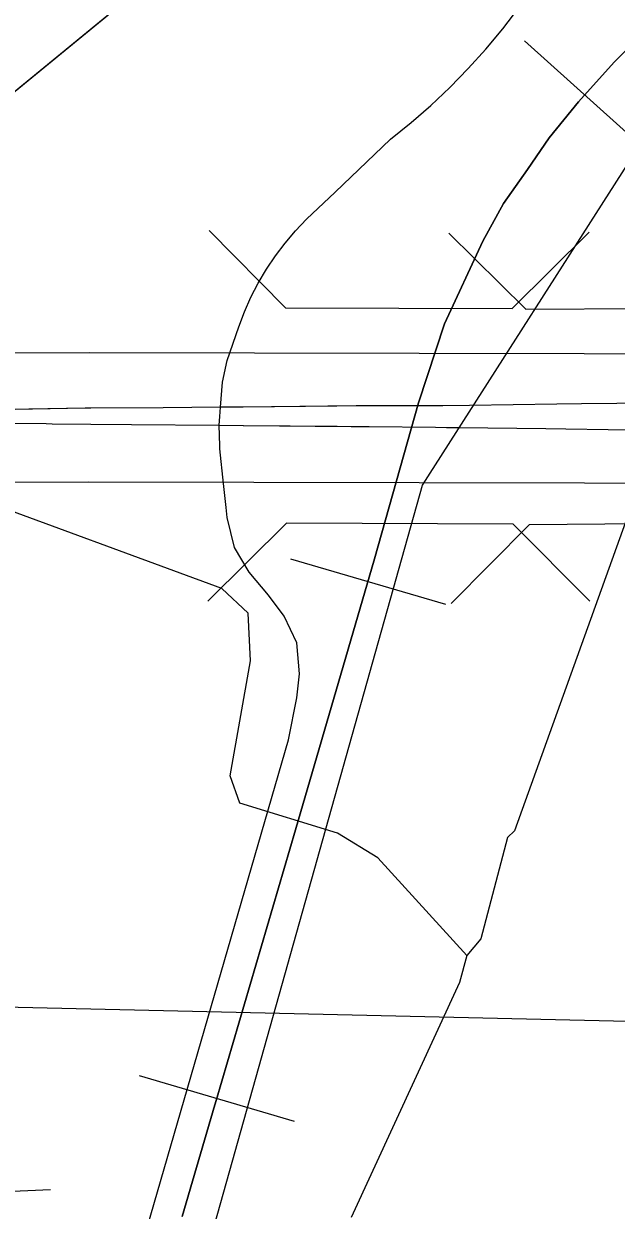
# Model space of a CAD drawing. Extents: x -132.8 to -73.3, y -60 to -26.
# Drawn here: x -120.173 to -119.898, y -48.46 to -47.909 of the extents above; entities that cross this region are included whole.
import ezdxf

# ---------------------------------------------------------------- set-up
doc = ezdxf.new("R2010")
doc.units = 0
for name, color, linetype in [('tdCoCityStreetMajor', 7, 'Continuous'), ('tdCoCityStreetMinor', 7, 'Continuous'), ('tdCoDivCarto', 7, 'Continuous'), ('tdCoHydroRiver', 7, 'Continuous'), ('tdCoPipe', 7, 'Continuous'), ('tdCoPriDiv', 7, 'Continuous'), ('tdCoPrimary', 7, 'Continuous'), ('tdCoRRCL', 7, 'Continuous'), ('tdCoSectLine', 7, 'Continuous'), ('tdCoStrucDivPri', 7, 'Continuous')]:
    doc.layers.add(name, color=color, linetype=linetype)

msp = doc.modelspace()

# ---------------------------------------------------------------- linework, layer by layer
at = {"layer": 'tdCoCityStreetMajor'}
msp.add_lwpolyline([(-120.08175, -48.09187), (-120.08143, -48.08751), (-120.08057, -48.07587), (-120.07835, -48.06576), (-120.07293, -48.05023), (-120.0703, -48.04326), (-120.06728, -48.03645), (-120.06387, -48.02983), (-120.06009, -48.02342), (-120.05594, -48.01723), (-120.05144, -48.0113), (-120.0466, -48.00564), (-120.04144, -48.00026), (-120.02823, -47.98763), (-120.00248, -47.96303), (-119.99297, -47.95539), (-119.98378, -47.94738), (-119.97491, -47.939), (-119.96639, -47.93028), (-119.95822, -47.92122), (-119.95042, -47.91184), (-119.94301, -47.90215)], dxfattribs=at)
at = {"layer": 'tdCoCityStreetMinor'}
msp.add_lwpolyline([(-120.22389, -48.7792), (-120.19555, -48.72539), (-120.18321, -48.70286), (-120.17556, -48.67949), (-120.17004, -48.66037), (-120.16494, -48.64126), (-120.16069, -48.62469), (-120.14412, -48.56563), (-120.1216, -48.48958), (-120.0498, -48.24187), (-120.04598, -48.22233), (-120.0447, -48.21128), (-120.04598, -48.19684), (-120.05192, -48.18452), (-120.05915, -48.17474), (-120.06807, -48.16412), (-120.07487, -48.15265), (-120.07827, -48.13863), (-120.07877, -48.13401), (-120.07997, -48.12291), (-120.08167, -48.10676), (-120.08167, -48.10535), (-120.08204, -48.09586), (-120.08175, -48.09187)], dxfattribs=at)
at = {"layer": 'tdCoDivCarto'}
for p, q in [((-120.14425, -48.088), (-120.18787, -48.0887)), ((-120.14168, -48.08799), (-120.14425, -48.088)), ((-120.108, -48.08776), (-120.14168, -48.08799)), ((-120.08143, -48.08751), (-120.108, -48.08776)), ((-120.07093, -48.08741), (-120.08143, -48.08751)), ((-120.07093, -48.08741), (-120.08143, -48.08751)), ((-120.07092, -48.08741), (-120.07093, -48.08741)), ((-120.07092, -48.08741), (-120.07093, -48.08741)), ((-120.02747, -48.087), (-120.07092, -48.08741)), ((-120.07091, -48.08741), (-120.07092, -48.08741)), ((-120.02747, -48.087), (-120.07091, -48.08741)), ((-120.01839, -48.08691), (-120.02747, -48.087)), ((-120.01839, -48.08691), (-120.02747, -48.087)), ((-120.01764, -48.0869), (-120.01839, -48.08691)), ((-120.01764, -48.0869), (-120.01839, -48.08691)), ((-120.00962, -48.08683), (-120.01764, -48.0869)), ((-120.00369, -48.08677), (-120.00962, -48.08683)), ((-119.97952, -48.08677), (-120.00369, -48.08677)), ((-119.97829, -48.08677), (-119.97952, -48.08677)), ((-119.96587, -48.08662), (-119.97829, -48.08677)), ((-119.92526, -48.08613), (-119.96587, -48.08662)), ((-119.91379, -48.08599), (-119.92526, -48.08613)), ((-119.8974, -48.08579), (-119.91379, -48.08599)), ((-120.18783, -48.09494), (-120.16241, -48.09511)), ((-120.16241, -48.09511), (-120.15962, -48.09514)), ((-120.15962, -48.09514), (-120.14167, -48.0953)), ((-120.15962, -48.09514), (-120.14167, -48.0953)), ((-120.14167, -48.0953), (-120.12268, -48.09548)), ((-120.14167, -48.0953), (-120.12268, -48.09548)), ((-120.12268, -48.09548), (-120.08204, -48.09586)), ((-120.12268, -48.09548), (-120.08204, -48.09586)), ((-120.08204, -48.09586), (-120.07091, -48.09596)), ((-120.08204, -48.09586), (-120.07091, -48.09596)), ((-120.07091, -48.09596), (-120.0707, -48.09596)), ((-120.07091, -48.09596), (-120.0707, -48.09596)), ((-120.0707, -48.09596), (-120.02731, -48.09636)), ((-120.0707, -48.09596), (-120.02731, -48.09636)), ((-120.02731, -48.09636), (-120.0207, -48.09643)), ((-120.02731, -48.09636), (-120.0207, -48.09643)), ((-120.0207, -48.09643), (-120.01762, -48.09645)), ((-120.0207, -48.09643), (-120.01762, -48.09645)), ((-120.01762, -48.09645), (-120.01237, -48.0965)), ((-120.01237, -48.0965), (-119.98164, -48.09679)), ((-119.98164, -48.09679), (-119.9765, -48.09683)), ((-119.9765, -48.09683), (-119.97075, -48.09691)), ((-119.97075, -48.09691), (-119.93035, -48.09744)), ((-119.93035, -48.09744), (-119.92105, -48.09756)), ((-119.92105, -48.09756), (-119.90153, -48.09782)), ((-119.90153, -48.09782), (-119.85559, -48.09843))]:
    msp.add_line(p, q, dxfattribs=at)
for points in [[(-120.14168, -48.08799), (-120.14425, -48.088), (-120.18787, -48.0887)], [(-120.14168, -48.08799), (-120.14425, -48.088), (-120.18787, -48.0887)], [(-120.14168, -48.08799), (-120.14425, -48.088), (-120.18787, -48.0887)], [(-120.08143, -48.08751), (-120.108, -48.08776), (-120.14168, -48.08799)], [(-120.08143, -48.08751), (-120.108, -48.08776), (-120.14168, -48.08799)], [(-120.08143, -48.08751), (-120.108, -48.08776), (-120.14168, -48.08799)], [(-120.07093, -48.08741), (-120.08143, -48.08751)], [(-120.07093, -48.08741), (-120.08143, -48.08751)], [(-120.07092, -48.08741), (-120.07093, -48.08741)], [(-120.07092, -48.08741), (-120.07093, -48.08741)], [(-120.07091, -48.08741), (-120.07092, -48.08741)], [(-120.07091, -48.08741), (-120.07092, -48.08741)], [(-120.01839, -48.08691), (-120.07091, -48.08741)], [(-120.01839, -48.08691), (-120.07091, -48.08741)], [(-120.01764, -48.0869), (-120.01839, -48.08691)], [(-120.01764, -48.0869), (-120.01839, -48.08691)], [(-119.96587, -48.08662), (-119.97829, -48.08677), (-119.97952, -48.08677), (-120.00369, -48.08677), (-120.00962, -48.08683), (-120.01764, -48.0869)], [(-119.96587, -48.08662), (-119.97829, -48.08677), (-119.97952, -48.08677), (-120.00369, -48.08677), (-120.00962, -48.08683), (-120.01764, -48.0869)], [(-119.96587, -48.08662), (-119.97829, -48.08677), (-119.97952, -48.08677), (-120.00369, -48.08677), (-120.00962, -48.08683), (-120.01764, -48.0869)], [(-119.91379, -48.08599), (-119.92526, -48.08613), (-119.96587, -48.08662)], [(-119.91379, -48.08599), (-119.92526, -48.08613), (-119.96587, -48.08662)], [(-119.91379, -48.08599), (-119.92526, -48.08613), (-119.96587, -48.08662)], [(-119.85556, -48.08558), (-119.8974, -48.08579), (-119.91379, -48.08599)], [(-119.85556, -48.08558), (-119.8974, -48.08579), (-119.91379, -48.08599)], [(-119.85556, -48.08558), (-119.8974, -48.08579), (-119.91379, -48.08599)], [(-120.18783, -48.09494), (-120.16241, -48.09511), (-120.15962, -48.09514)], [(-120.18783, -48.09494), (-120.16241, -48.09511), (-120.15962, -48.09514)], [(-120.18783, -48.09494), (-120.16241, -48.09511), (-120.15962, -48.09514)], [(-120.15962, -48.09514), (-120.14167, -48.0953)], [(-120.15962, -48.09514), (-120.14167, -48.0953)], [(-120.14167, -48.0953), (-120.12268, -48.09548)], [(-120.14167, -48.0953), (-120.12268, -48.09548)], [(-120.12268, -48.09548), (-120.08204, -48.09586)], [(-120.12268, -48.09548), (-120.08204, -48.09586)], [(-120.08204, -48.09586), (-120.07091, -48.09596)], [(-120.08204, -48.09586), (-120.07091, -48.09596)], [(-120.07091, -48.09596), (-120.0707, -48.09596)], [(-120.07091, -48.09596), (-120.0707, -48.09596)], [(-120.0707, -48.09596), (-120.0207, -48.09643)], [(-120.0707, -48.09596), (-120.0207, -48.09643)], [(-120.0207, -48.09643), (-120.01762, -48.09645)], [(-120.0207, -48.09643), (-120.01762, -48.09645)], [(-120.01762, -48.09645), (-120.01237, -48.0965), (-119.98164, -48.09679), (-119.9765, -48.09683), (-119.97075, -48.09691)], [(-120.01762, -48.09645), (-120.01237, -48.0965), (-119.98164, -48.09679), (-119.9765, -48.09683), (-119.97075, -48.09691)], [(-120.01762, -48.09645), (-120.01237, -48.0965), (-119.98164, -48.09679), (-119.9765, -48.09683), (-119.97075, -48.09691)], [(-119.97075, -48.09691), (-119.93035, -48.09744), (-119.92105, -48.09756)], [(-119.97075, -48.09691), (-119.93035, -48.09744), (-119.92105, -48.09756)], [(-119.97075, -48.09691), (-119.93035, -48.09744), (-119.92105, -48.09756)], [(-119.92105, -48.09756), (-119.90153, -48.09782), (-119.85559, -48.09843)], [(-119.92105, -48.09756), (-119.90153, -48.09782), (-119.85559, -48.09843)], [(-119.92105, -48.09756), (-119.90153, -48.09782), (-119.85559, -48.09843)]]:
    msp.add_lwpolyline(points, dxfattribs=at)
at = {"layer": 'tdCoHydroRiver'}
for points in [[(-119.76205, -47.64545), (-119.77331, -47.65304), (-119.79666, -47.69974), (-119.8253, -47.7668), (-119.84929, -47.83715), (-119.85329, -47.8686), (-119.84587, -47.88615), (-119.81667, -47.91534), (-119.82357, -47.93724), (-119.84603, -48.00921), (-119.94498, -48.2842), (-119.94822, -48.28727), (-119.96053, -48.33427), (-119.96705, -48.34198)], [(-119.96705, -48.34198), (-120.00844, -48.29668), (-120.02708, -48.28514), (-120.07247, -48.27129), (-120.07687, -48.25855), (-120.06754, -48.20516), (-120.06852, -48.18305), (-120.08084, -48.17167), (-120.20118, -48.12739), (-120.21973, -48.11269), (-120.23636, -48.08542), (-120.23614, -48.07754), (-120.23917, -48.07272), (-120.239, -48.06642), (-120.24365, -48.06313), (-120.24787, -48.04409), (-120.25827, -48.02014), (-120.30103, -47.96692), (-120.33557, -47.9013)], [(-119.96705, -48.34198), (-119.97055, -48.35451), (-120.02083, -48.46358)]]:
    msp.add_lwpolyline(points, dxfattribs=at)
at = {"layer": 'tdCoPipe'}
msp.add_line((-120.16028, -48.45072), (-120.24071, -48.45459), dxfattribs=at)
for points in [[(-119.79665, -53.49603), (-120.03098, -53.27088), (-120.31929, -53.03672), (-120.68529, -52.8785), (-121.0012, -52.82656), (-121.49047, -52.40565), (-121.39982, -51.55717), (-121.23691, -50.91275), (-120.91445, -50.41851), (-120.40095, -49.58835), (-120.25565, -49.23166), (-120.19476, -48.57334), (-120.22335, -47.97882), (-119.95841, -47.76157), (-119.94709, -47.38436)], [(-120.22235, -47.99968), (-120.22335, -47.97882), (-120.00649, -47.80099)]]:
    msp.add_lwpolyline(points, dxfattribs=at)
at = {"layer": 'tdCoPriDiv'}
for points in [[(-120.61573, -48.05639), (-120.53523, -48.05674), (-120.45109, -48.06043), (-120.28612, -48.0624), (-120.14217, -48.0621), (-119.91258, -48.06262), (-119.60963, -48.06303), (-119.42124, -48.06473), (-119.01066, -48.05333), (-118.91558, -48.05033)], [(-120.61063, -48.11617), (-120.53714, -48.11671), (-120.4526, -48.12042), (-120.28662, -48.1224), (-120.14269, -48.1221), (-119.91249, -48.12262), (-119.61013, -48.12303), (-119.4207, -48.12474), (-119.00865, -48.11329), (-118.94534, -48.11111)]]:
    msp.add_lwpolyline(points, dxfattribs=at)
at = {"layer": 'tdCoPrimary'}
for p, q in [((-120.07093, -48.08741), (-120.08143, -48.08751)), ((-120.07093, -48.08741), (-120.08143, -48.08751)), ((-120.07092, -48.08741), (-120.07093, -48.08741)), ((-120.07092, -48.08741), (-120.07093, -48.08741)), ((-120.07091, -48.08741), (-120.07092, -48.08741)), ((-120.07091, -48.08741), (-120.07092, -48.08741)), ((-120.02747, -48.087), (-120.07091, -48.08741)), ((-120.02747, -48.087), (-120.07091, -48.08741)), ((-120.01839, -48.08691), (-120.02747, -48.087)), ((-120.01839, -48.08691), (-120.02747, -48.087)), ((-120.01764, -48.0869), (-120.01839, -48.08691)), ((-120.01764, -48.0869), (-120.01839, -48.08691)), ((-120.15962, -48.09514), (-120.14167, -48.0953)), ((-120.15962, -48.09514), (-120.14167, -48.0953)), ((-120.14167, -48.0953), (-120.12268, -48.09548)), ((-120.14167, -48.0953), (-120.12268, -48.09548)), ((-120.12268, -48.09548), (-120.08204, -48.09586)), ((-120.12268, -48.09548), (-120.08204, -48.09586)), ((-120.08204, -48.09586), (-120.07091, -48.09596)), ((-120.08204, -48.09586), (-120.07091, -48.09596)), ((-120.07091, -48.09596), (-120.0707, -48.09596)), ((-120.07091, -48.09596), (-120.0707, -48.09596)), ((-120.0707, -48.09596), (-120.02731, -48.09636)), ((-120.0707, -48.09596), (-120.02731, -48.09636)), ((-120.02731, -48.09636), (-120.0207, -48.09643)), ((-120.02731, -48.09636), (-120.0207, -48.09643)), ((-120.0207, -48.09643), (-120.01762, -48.09645)), ((-120.0207, -48.09643), (-120.01762, -48.09645))]:
    msp.add_line(p, q, dxfattribs=at)
for points in [[(-119.8974, -48.08579), (-119.91379, -48.08599), (-119.92526, -48.08613), (-119.96587, -48.08662), (-119.97829, -48.08677), (-119.97952, -48.08677), (-120.00369, -48.08677), (-120.00962, -48.08683), (-120.01764, -48.0869), (-120.01839, -48.08691), (-120.02747, -48.087), (-120.07092, -48.08741), (-120.07093, -48.08741), (-120.08143, -48.08751), (-120.108, -48.08776), (-120.14168, -48.08799), (-120.14425, -48.088), (-120.18787, -48.0887)], [(-120.14168, -48.08799), (-120.14425, -48.088), (-120.18787, -48.0887)], [(-120.14168, -48.08799), (-120.14425, -48.088), (-120.18787, -48.0887)], [(-120.08143, -48.08751), (-120.108, -48.08776), (-120.14168, -48.08799)], [(-120.08143, -48.08751), (-120.108, -48.08776), (-120.14168, -48.08799)], [(-119.96587, -48.08662), (-119.97829, -48.08677), (-119.97952, -48.08677), (-120.00369, -48.08677), (-120.00962, -48.08683), (-120.01764, -48.0869)], [(-119.96587, -48.08662), (-119.97829, -48.08677), (-119.97952, -48.08677), (-120.00369, -48.08677), (-120.00962, -48.08683), (-120.01764, -48.0869)], [(-119.91379, -48.08599), (-119.92526, -48.08613), (-119.96587, -48.08662)], [(-119.91379, -48.08599), (-119.92526, -48.08613), (-119.96587, -48.08662)], [(-119.85556, -48.08558), (-119.8974, -48.08579), (-119.91379, -48.08599)], [(-119.85556, -48.08558), (-119.8974, -48.08579), (-119.91379, -48.08599)], [(-120.18783, -48.09494), (-120.16241, -48.09511), (-120.15962, -48.09514)], [(-120.18783, -48.09494), (-120.16241, -48.09511), (-120.15962, -48.09514)], [(-120.18783, -48.09494), (-120.16241, -48.09511), (-120.15962, -48.09514), (-120.14167, -48.0953), (-120.12268, -48.09548), (-120.08204, -48.09586), (-120.07091, -48.09596), (-120.0707, -48.09596), (-120.02731, -48.09636), (-120.0207, -48.09643), (-120.01762, -48.09645), (-120.01237, -48.0965), (-119.98164, -48.09679), (-119.9765, -48.09683), (-119.97075, -48.09691), (-119.93035, -48.09744), (-119.92105, -48.09756), (-119.90153, -48.09782), (-119.85559, -48.09843)], [(-120.01762, -48.09645), (-120.01237, -48.0965), (-119.98164, -48.09679), (-119.9765, -48.09683), (-119.97075, -48.09691)], [(-120.01762, -48.09645), (-120.01237, -48.0965), (-119.98164, -48.09679), (-119.9765, -48.09683), (-119.97075, -48.09691)], [(-119.97075, -48.09691), (-119.93035, -48.09744), (-119.92105, -48.09756)], [(-119.97075, -48.09691), (-119.93035, -48.09744), (-119.92105, -48.09756)], [(-119.92105, -48.09756), (-119.90153, -48.09782), (-119.85559, -48.09843)], [(-119.92105, -48.09756), (-119.90153, -48.09782), (-119.85559, -48.09843)]]:
    msp.add_lwpolyline(points, dxfattribs=at)
at = {"layer": 'tdCoRRCL'}
for p, q in [((-119.94025, -47.91742), (-119.8845, -47.96759)), ((-119.98769, -48.12372), (-119.86233, -47.9275)), ((-120.04898, -48.15785), (-119.97698, -48.17885)), ((-120.11919, -48.39772), (-120.04722, -48.41885))]:
    msp.add_line(p, q, dxfattribs=at)
for points in [[(-120.09929, -48.46319), (-120.08409, -48.41129), (-120.0835, -48.40929), (-120.0466, -48.28362), (-120.0099, -48.1578), (-119.98945, -48.08545), (-119.9774, -48.04875), (-119.95957, -48.01047), (-119.95013, -47.99291), (-119.93886, -47.97718), (-119.9289, -47.9625), (-119.91527, -47.94573), (-119.89875, -47.92738), (-119.88303, -47.91165)], [(-119.88303, -47.91165), (-119.89875, -47.92738), (-119.91527, -47.94573), (-119.9289, -47.9625), (-119.93886, -47.97718), (-119.95013, -47.99291), (-119.95957, -48.01047), (-119.9774, -48.04875), (-119.98945, -48.08545), (-120.0099, -48.1578), (-120.0466, -48.28362), (-120.0835, -48.40929), (-120.08409, -48.41129), (-120.09929, -48.46319)], [(-120.17079, -49.39683), (-120.14979, -49.37845), (-120.07723, -49.25887), (-120.04898, -49.20439), (-120.00518, -49.09825), (-120.00292, -49.01154), (-120.01783, -48.97802), (-120.11329, -48.70416), (-120.11824, -48.65197), (-120.11523, -48.59683), (-120.09903, -48.51995), (-119.98769, -48.12372)]]:
    msp.add_lwpolyline(points, dxfattribs=at)
at = {"layer": 'tdCoSectLine'}
msp.add_lwpolyline([(-120.88334, -48.34969), (-119.86522, -48.3731)], dxfattribs=at)
at = {"layer": 'tdCoStrucDivPri'}
for p, q in [((-120.05119, -48.04131), (-120.08668, -48.00552)), ((-119.93961, -48.04204), (-119.97548, -48.00664)), ((-119.94605, -48.04172), (-119.91027, -48.00621)), ((-120.05119, -48.04131), (-119.94605, -48.04172)), ((-119.93961, -48.04204), (-119.83448, -48.0413)), ((-120.05085, -48.14132), (-120.08734, -48.17756)), ((-119.9455, -48.14173), (-120.05085, -48.14132)), ((-119.93818, -48.14204), (-119.97428, -48.17867)), ((-119.9455, -48.14173), (-119.90999, -48.17752)), ((-119.83284, -48.14131), (-119.93818, -48.14204))]:
    msp.add_line(p, q, dxfattribs=at)

doc.saveas('drawing.dxf')
